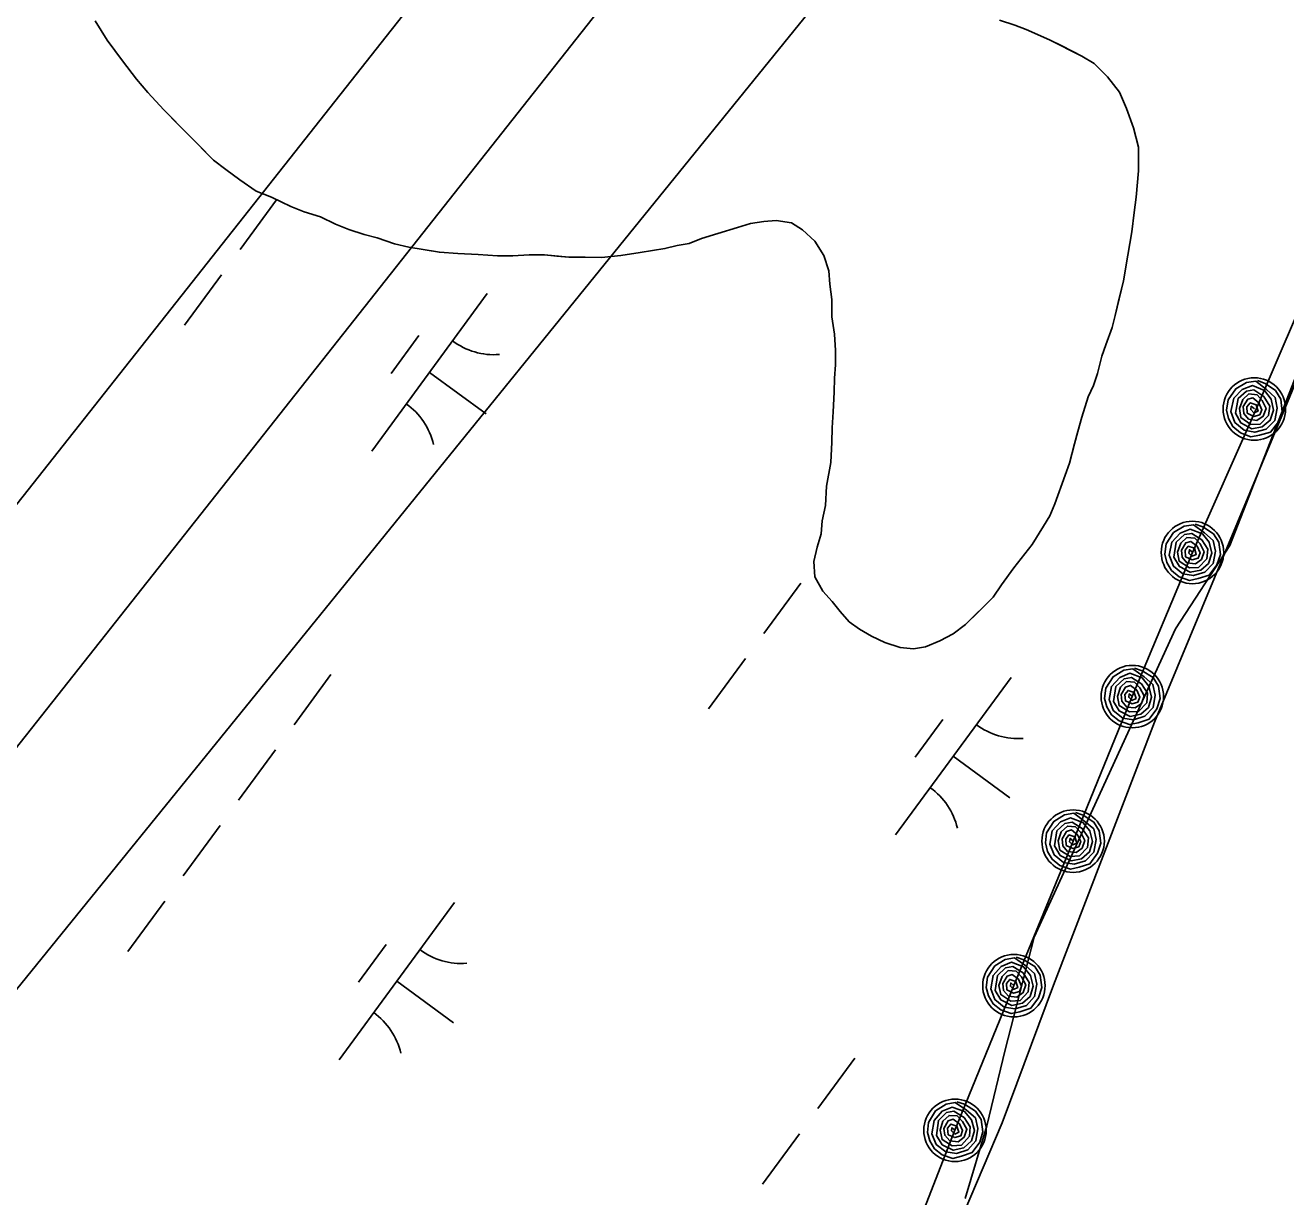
# Model space of a CAD drawing. Extents: x 3905714 to 3926767, y 183354 to 205755.
# Drawn here: x 3918309.3 to 3918632.1, y 197310.4 to 197610.5 of the extents above; entities that cross this region are included whole.
import ezdxf

# ---------------------------------------------------------------- set-up
doc = ezdxf.new("R2010")
doc.units = 0
for name, color, linetype in [('V-RIVR-EDGE', 7, 'Continuous'), ('V-RRAP-FSHR', 7, 'Continuous'), ('V-TOPO-SHOR', 7, 'Continuous'), ('V-UTIL-LINE', 7, 'Continuous'), ('V-WETL-SWMP', 7, 'Continuous')]:
    doc.layers.add(name, color=color, linetype=linetype)

msp = doc.modelspace()

# ---------------------------------------------------------------- linework, layer by layer
at = {"layer": 'V-RIVR-EDGE'}
msp.add_lwpolyline([(3918788.81, 197851.74), (3918758.14, 197782.98), (3918734.91, 197734.66), (3918729.34, 197715.14), (3918720.04, 197670.54), (3918720.97, 197634.3), (3918720.97, 197625.94), (3918720.04, 197612), (3918686.59, 197592.49), (3918673.58, 197581.34), (3918654.07, 197563.68), (3918639.2, 197532.09), (3918617.83, 197477.27), (3918603.89, 197455.9), (3918567.65, 197376.91), (3918560.22, 197348.11), (3918555.57, 197328.59), (3918550, 197310.01)], dxfattribs=at)
at = {"layer": 'V-RRAP-FSHR'}
for points in [[(3918763.2, 197844.17), (3918748.9, 197807.17), (3918732.83, 197770.16), (3918717.73, 197733.12), (3918702.64, 197696.75), (3918687.54, 197659.32), (3918672.45, 197621.99), (3918656.45, 197585.33), (3918640.25, 197548.76), (3918624.57, 197512.18), (3918608.23, 197475.45), (3918592.82, 197438.54), (3918577.66, 197401.52), (3918562.49, 197364.51), (3918547.41, 197327.46), (3918532.86, 197290.2)], [(3918624.86, 197519.46), (3918626.81, 197518.73), (3918629.51, 197516.89), (3918630.84, 197514.67), (3918631.18, 197511.48), (3918630.25, 197508.88), (3918628.2, 197506.27), (3918625.41, 197505.46), (3918623.18, 197505.04), (3918620.52, 197506.06), (3918618.59, 197507.68), (3918617.46, 197509.75), (3918616.98, 197511.92), (3918617.35, 197514.5), (3918619.3, 197517.38), (3918622.05, 197518.98), (3918624.44, 197519.3), (3918627.23, 197517.16), (3918629.41, 197515.14), (3918629.96, 197512.4), (3918629.29, 197509.24), (3918627.11, 197507.04), (3918624.2, 197506.25), (3918621.45, 197506.77), (3918619.1, 197508.77), (3918618.1, 197511.58), (3918618.8, 197514.95), (3918620.97, 197517.18), (3918623.58, 197518.17), (3918626.7, 197516.89), (3918628.38, 197514.7), (3918629.01, 197511.93), (3918628.14, 197509.31), (3918626.11, 197507.61), (3918623.4, 197507.12), (3918620.64, 197508.63), (3918619.24, 197511.1), (3918619.94, 197514.92), (3918622.08, 197516.79), (3918623.96, 197517.08), (3918626.51, 197515.37), (3918628.01, 197512.92), (3918627.7, 197510.49), (3918625.56, 197508.33), (3918623.2, 197508.26), (3918620.63, 197509.98), (3918620.24, 197512.36), (3918621.09, 197514.64), (3918622.71, 197516.06), (3918624.77, 197515.86), (3918626.1, 197514.37), (3918627.1, 197512.3), (3918626.36, 197510.35), (3918624.75, 197509.24), (3918622.59, 197509.56), (3918621.39, 197511.05), (3918621.24, 197512.81), (3918622.43, 197514.68), (3918623.71, 197515.05), (3918625.26, 197513.78), (3918626.01, 197512.01), (3918625.46, 197510.69), (3918623.94, 197510.3), (3918622.26, 197511.14), (3918622.19, 197512.77), (3918623.03, 197513.81), (3918624.58, 197513.25), (3918625.03, 197511.68), (3918623.94, 197511.23), (3918623.15, 197512.06), (3918623.29, 197512.89), (3918624.09, 197512.22)], [(3918608.89, 197482.74), (3918610.85, 197482.05), (3918613.59, 197480.26), (3918614.96, 197478.07), (3918615.37, 197474.89), (3918614.49, 197472.27), (3918612.49, 197469.62), (3918609.72, 197468.75), (3918607.49, 197468.29), (3918604.82, 197469.25), (3918602.85, 197470.84), (3918601.68, 197472.89), (3918601.16, 197475.04), (3918601.48, 197477.63), (3918603.37, 197480.55), (3918606.1, 197482.2), (3918608.47, 197482.57), (3918611.31, 197480.49), (3918613.53, 197478.51), (3918614.13, 197475.79), (3918613.52, 197472.61), (3918611.38, 197470.37), (3918608.48, 197469.52), (3918605.73, 197469.98), (3918603.34, 197471.93), (3918602.29, 197474.73), (3918602.92, 197478.11), (3918605.05, 197480.39), (3918607.64, 197481.43), (3918610.78, 197480.21), (3918612.51, 197478.05), (3918613.19, 197475.29), (3918612.37, 197472.65), (3918610.37, 197470.92), (3918607.67, 197470.37), (3918604.88, 197471.83), (3918603.44, 197474.28), (3918604.06, 197478.11), (3918606.16, 197480.02), (3918608.04, 197480.34), (3918610.62, 197478.69), (3918612.17, 197476.26), (3918611.91, 197473.83), (3918609.81, 197471.63), (3918607.45, 197471.51), (3918604.85, 197473.18), (3918604.41, 197475.55), (3918605.22, 197477.84), (3918606.81, 197479.3), (3918608.87, 197479.14), (3918610.23, 197477.68), (3918611.27, 197475.62), (3918610.57, 197473.66), (3918608.98, 197472.52), (3918606.81, 197472.8), (3918605.59, 197474.26), (3918605.4, 197476.02), (3918606.55, 197477.92), (3918607.82, 197478.3), (3918609.4, 197477.07), (3918610.19, 197475.32), (3918609.66, 197473.98), (3918608.15, 197473.57), (3918606.46, 197474.37), (3918606.35, 197476), (3918607.17, 197477.05), (3918608.73, 197476.53), (3918609.21, 197474.96), (3918608.13, 197474.5), (3918607.33, 197475.31), (3918607.46, 197476.14), (3918608.26, 197475.49)], [(3918593.42, 197445.84), (3918595.38, 197445.16), (3918598.14, 197443.4), (3918599.52, 197441.22), (3918599.96, 197438.04), (3918599.1, 197435.41), (3918597.13, 197432.74), (3918594.36, 197431.86), (3918592.14, 197431.37), (3918589.46, 197432.31), (3918587.48, 197433.88), (3918586.29, 197435.92), (3918585.74, 197438.07), (3918586.05, 197440.67), (3918587.92, 197443.6), (3918590.62, 197445.27), (3918593, 197445.66), (3918595.85, 197443.61), (3918598.09, 197441.65), (3918598.71, 197438.93), (3918598.14, 197435.75), (3918596.01, 197433.49), (3918593.12, 197432.61), (3918590.36, 197433.05), (3918587.96, 197434.98), (3918586.88, 197437.76), (3918587.48, 197441.15), (3918589.59, 197443.45), (3918592.18, 197444.51), (3918595.32, 197443.32), (3918597.07, 197441.18), (3918597.78, 197438.42), (3918596.98, 197435.78), (3918595, 197434.03), (3918592.3, 197433.46), (3918589.5, 197434.89), (3918588.03, 197437.32), (3918588.62, 197441.16), (3918590.71, 197443.09), (3918592.58, 197443.43), (3918595.18, 197441.8), (3918596.75, 197439.38), (3918596.51, 197436.95), (3918594.43, 197434.74), (3918592.07, 197434.6), (3918589.45, 197436.24), (3918589, 197438.6), (3918589.78, 197440.91), (3918591.37, 197442.38), (3918593.42, 197442.23), (3918594.79, 197440.78), (3918595.85, 197438.74), (3918595.17, 197436.77), (3918593.59, 197435.62), (3918591.42, 197435.87), (3918590.18, 197437.33), (3918589.99, 197439.08), (3918591.12, 197440.99), (3918592.38, 197441.39), (3918593.97, 197440.17), (3918594.77, 197438.42), (3918594.26, 197437.08), (3918592.75, 197436.66), (3918591.05, 197437.45), (3918590.93, 197439.08), (3918591.74, 197440.14), (3918593.3, 197439.62), (3918593.8, 197438.06), (3918592.72, 197437.58), (3918591.91, 197438.39), (3918592.04, 197439.23), (3918592.85, 197438.58)], [(3918578.25, 197408.82), (3918580.22, 197408.14), (3918582.98, 197406.38), (3918584.36, 197404.2), (3918584.8, 197401.02), (3918583.94, 197398.4), (3918581.97, 197395.73), (3918579.2, 197394.84), (3918576.98, 197394.36), (3918574.3, 197395.3), (3918572.31, 197396.87), (3918571.13, 197398.9), (3918570.58, 197401.06), (3918570.89, 197403.65), (3918572.75, 197406.58), (3918575.46, 197408.26), (3918577.83, 197408.65), (3918580.69, 197406.59), (3918582.93, 197404.63), (3918583.55, 197401.91), (3918582.97, 197398.73), (3918580.85, 197396.47), (3918577.96, 197395.6), (3918575.2, 197396.04), (3918572.8, 197397.97), (3918571.72, 197400.75), (3918572.32, 197404.14), (3918574.43, 197406.44), (3918577.02, 197407.5), (3918580.16, 197406.3), (3918581.91, 197404.16), (3918582.62, 197401.41), (3918581.82, 197398.76), (3918579.84, 197397.01), (3918577.14, 197396.44), (3918574.34, 197397.87), (3918572.87, 197400.31), (3918573.46, 197404.15), (3918575.55, 197406.07), (3918577.43, 197406.41), (3918580.01, 197404.78), (3918581.59, 197402.37), (3918581.35, 197399.93), (3918579.27, 197397.72), (3918576.91, 197397.58), (3918574.29, 197399.22), (3918573.84, 197401.59), (3918574.62, 197403.89), (3918576.21, 197405.36), (3918578.26, 197405.21), (3918579.63, 197403.77), (3918580.69, 197401.72), (3918580.01, 197399.76), (3918578.43, 197398.6), (3918576.26, 197398.86), (3918575.02, 197400.31), (3918574.83, 197402.07), (3918575.95, 197403.98), (3918577.22, 197404.38), (3918578.81, 197403.16), (3918579.61, 197401.4), (3918579.1, 197400.07), (3918577.59, 197399.64), (3918575.89, 197400.43), (3918575.77, 197402.06), (3918576.58, 197403.12), (3918578.14, 197402.61), (3918578.64, 197401.04), (3918577.56, 197400.57), (3918576.75, 197401.37), (3918576.87, 197402.21), (3918577.68, 197401.56)], [(3918563.09, 197371.81), (3918565.06, 197371.13), (3918567.82, 197369.37), (3918569.2, 197367.19), (3918569.64, 197364), (3918568.78, 197361.38), (3918566.81, 197358.71), (3918564.04, 197357.82), (3918561.82, 197357.34), (3918559.14, 197358.28), (3918557.16, 197359.85), (3918555.96, 197361.89), (3918555.42, 197364.04), (3918555.73, 197366.64), (3918557.59, 197369.57), (3918560.3, 197371.24), (3918562.67, 197371.63), (3918565.53, 197369.58), (3918567.76, 197367.62), (3918568.39, 197364.9), (3918567.81, 197361.72), (3918565.69, 197359.46), (3918562.8, 197358.58), (3918560.04, 197359.02), (3918557.64, 197360.95), (3918556.56, 197363.73), (3918557.16, 197367.12), (3918559.27, 197369.42), (3918561.85, 197370.48), (3918565, 197369.29), (3918566.75, 197367.15), (3918567.46, 197364.39), (3918566.66, 197361.75), (3918564.68, 197360), (3918561.98, 197359.43), (3918559.18, 197360.86), (3918557.71, 197363.29), (3918558.3, 197367.13), (3918560.39, 197369.06), (3918562.26, 197369.4), (3918564.85, 197367.77), (3918566.43, 197365.35), (3918566.19, 197362.92), (3918564.11, 197360.7), (3918561.75, 197360.57), (3918559.13, 197362.21), (3918558.68, 197364.57), (3918559.46, 197366.88), (3918561.04, 197368.35), (3918563.1, 197368.2), (3918564.47, 197366.75), (3918565.53, 197364.71), (3918564.85, 197362.74), (3918563.27, 197361.58), (3918561.1, 197361.84), (3918559.86, 197363.3), (3918559.66, 197365.05), (3918560.79, 197366.96), (3918562.06, 197367.36), (3918563.65, 197366.14), (3918564.45, 197364.39), (3918563.93, 197363.05), (3918562.43, 197362.62), (3918560.73, 197363.42), (3918560.61, 197365.05), (3918561.42, 197366.11), (3918562.98, 197365.59), (3918563.48, 197364.03), (3918562.4, 197363.55), (3918561.59, 197364.36), (3918561.71, 197365.2), (3918562.52, 197364.55)], [(3918547.9, 197334.77), (3918549.87, 197334.12), (3918552.66, 197332.4), (3918554.08, 197330.25), (3918554.56, 197327.07), (3918553.75, 197324.44), (3918551.82, 197321.74), (3918549.07, 197320.8), (3918546.85, 197320.28), (3918544.16, 197321.18), (3918542.15, 197322.72), (3918540.93, 197324.74), (3918540.35, 197326.88), (3918540.61, 197329.48), (3918542.43, 197332.44), (3918545.11, 197334.16), (3918547.48, 197334.58), (3918550.37, 197332.58), (3918552.63, 197330.65), (3918553.3, 197327.94), (3918552.78, 197324.76), (3918550.69, 197322.46), (3918547.82, 197321.54), (3918545.05, 197321.93), (3918542.62, 197323.83), (3918541.5, 197326.59), (3918542.04, 197329.99), (3918544.11, 197332.32), (3918546.68, 197333.42), (3918549.85, 197332.28), (3918551.63, 197330.17), (3918552.38, 197327.42), (3918551.62, 197324.77), (3918549.67, 197322.99), (3918546.98, 197322.37), (3918544.16, 197323.76), (3918542.65, 197326.17), (3918543.18, 197330.01), (3918545.23, 197331.98), (3918547.11, 197332.34), (3918549.72, 197330.76), (3918551.33, 197328.37), (3918551.13, 197325.93), (3918549.09, 197323.68), (3918546.73, 197323.51), (3918544.09, 197325.1), (3918543.6, 197327.46), (3918544.34, 197329.78), (3918545.9, 197331.27), (3918547.96, 197331.16), (3918549.35, 197329.74), (3918550.45, 197327.71), (3918549.8, 197325.73), (3918548.24, 197324.55), (3918546.06, 197324.77), (3918544.8, 197326.21), (3918544.58, 197327.96), (3918545.68, 197329.89), (3918546.94, 197330.3), (3918548.54, 197329.11), (3918549.37, 197327.37), (3918548.88, 197326.03), (3918547.38, 197325.58), (3918545.67, 197326.34), (3918545.52, 197327.97), (3918546.32, 197329.04), (3918547.89, 197328.55), (3918548.41, 197327), (3918547.34, 197326.5), (3918546.52, 197327.3), (3918546.62, 197328.13), (3918547.44, 197327.5)]]:
    msp.add_lwpolyline(points, dxfattribs=at)
for centre in [(3918624.06, 197512.18), (3918608.23, 197475.45), (3918592.82, 197438.54), (3918577.66, 197401.52), (3918562.5, 197364.51), (3918547.42, 197327.46)]:
    msp.add_circle(centre, 8, dxfattribs=at)
at = {"layer": 'V-TOPO-SHOR'}
for points in [[(3918327.18, 197611.6), (3918330.28, 197606.62), (3918334.17, 197601.38), (3918337.8, 197596.65), (3918340.65, 197593.24), (3918344.81, 197588.78), (3918348.7, 197584.84), (3918353.63, 197579.85), (3918357.53, 197575.91), (3918360.65, 197573.54), (3918364.29, 197570.9), (3918368.45, 197568.01), (3918372.36, 197566.42), (3918377.31, 197564.04), (3918380.7, 197562.71), (3918384.87, 197561.38), (3918388.77, 197559.53), (3918392.16, 197558.2), (3918396.07, 197556.88), (3918399.46, 197556.07), (3918403.89, 197554.48), (3918407.54, 197553.68), (3918410.67, 197553.13), (3918415.37, 197552.32), (3918420.07, 197552.03), (3918425.29, 197551.74), (3918430.25, 197551.45), (3918434.17, 197551.43), (3918438.35, 197551.67), (3918442.27, 197551.64), (3918445.4, 197551.36), (3918448.53, 197551.08), (3918452.71, 197551.06), (3918456.89, 197551.03), (3918461.85, 197551.53), (3918466.82, 197552.28), (3918469.96, 197552.79), (3918473.1, 197553.29), (3918476.23, 197554.06), (3918479.37, 197554.56), (3918482.51, 197555.85), (3918486.7, 197557.13), (3918491.67, 197558.67), (3918495.07, 197559.69), (3918498.47, 197560.19), (3918501.6, 197560.43), (3918505.52, 197559.89), (3918508.38, 197558.04), (3918511.5, 197555.15), (3918513.83, 197551.48), (3918515.11, 197547.56)], [(3918515.11, 197547.56), (3918515.35, 197544.16), (3918515.85, 197540.24), (3918515.83, 197535.8), (3918516.58, 197531.36), (3918516.82, 197527.18), (3918516.8, 197523.52), (3918516.52, 197520.13), (3918516.5, 197516.47), (3918516.21, 197511.51), (3918515.92, 197507.33), (3918515.9, 197503.68), (3918515.61, 197498.46), (3918514.53, 197492.45), (3918514.24, 197487.49), (3918513.43, 197483.58), (3918513.15, 197480.19), (3918512.08, 197476.8), (3918511.28, 197473.15), (3918511.52, 197469.23), (3918513.59, 197465.56), (3918515.92, 197462.93), (3918518, 197460.31), (3918520.33, 197457.68), (3918522.93, 197455.84), (3918526.05, 197453.99), (3918529.44, 197452.41), (3918533.35, 197451.08), (3918536.75, 197450.8), (3918539.88, 197451.3), (3918543.55, 197452.85), (3918546.95, 197454.65), (3918550.1, 197456.99), (3918553.52, 197460.36), (3918557.19, 197464), (3918559.3, 197467.12), (3918562.46, 197471.54), (3918567.2, 197477.52), (3918570.1, 197482.2), (3918571.68, 197484.81), (3918573, 197487.93), (3918575.66, 197495.23), (3918576.72, 197498.36), (3918578.06, 197503.31), (3918578.86, 197506.44), (3918579.93, 197510.09), (3918581.52, 197515.31), (3918582.85, 197518.17), (3918583.91, 197521.3), (3918584.98, 197525.73), (3918586.04, 197528.6), (3918587.63, 197533.03), (3918588.43, 197536.16), (3918589.5, 197540.59), (3918590.58, 197545.03), (3918591.66, 197551.55), (3918592.74, 197557.55), (3918593.29, 197562.51), (3918593.84, 197566.43), (3918594.4, 197573.21), (3918594.43, 197579.22), (3918593.16, 197584.19), (3918591.36, 197589.16), (3918589.55, 197593.35), (3918586.44, 197597.29), (3918583.07, 197600.7), (3918579.94, 197602.55), (3918574.74, 197605.19), (3918571.61, 197606.77), (3918565.62, 197609.42), (3918562.75, 197610.48), (3918558.84, 197611.81)], [(3918572.61, 197364.6), (3918598.5, 197432), (3918631.96, 197512.46), (3918656.66, 197572.99)], [(3918549.75, 197306.48), (3918559.5, 197329.37), (3918572.61, 197364.6)]]:
    msp.add_lwpolyline(points, dxfattribs=at)
at = {"layer": 'V-UTIL-LINE'}
for points in [[(3920382.72, 200123.13), (3919431.34, 198911.04), (3917639.74, 196643.01), (3912670.96, 189304.15), (3911629.35, 187953.28)], [(3917520.12, 196733.21), (3917669.62, 196618.74), (3919457.38, 198881.61), (3920417.08, 200095.51)], [(3920481.64, 200045.37), (3917672.78, 196581.37), (3917218.41, 196910.18)]]:
    msp.add_lwpolyline(points, dxfattribs=at)
at = {"layer": 'V-WETL-SWMP'}
for p, q in [((3918330.28, 197606.62), (3918327.18, 197611.6)), ((3918562.75, 197610.48), (3918565.62, 197609.42)), ((3918565.62, 197609.42), (3918571.61, 197606.78)), ((3918334.17, 197601.38), (3918330.28, 197606.62)), ((3918571.61, 197606.78), (3918579.94, 197602.55)), ((3918579.94, 197602.55), (3918583.07, 197600.7)), ((3918337.8, 197596.65), (3918334.17, 197601.38)), ((3918583.07, 197600.7), (3918586.44, 197597.29)), ((3918340.65, 197593.24), (3918337.8, 197596.65)), ((3918586.44, 197597.29), (3918589.55, 197593.35)), ((3918344.81, 197588.78), (3918340.65, 197593.24)), ((3918589.55, 197593.35), (3918591.36, 197589.16)), ((3918357.53, 197575.9), (3918344.81, 197588.78)), ((3918591.36, 197589.16), (3918593.16, 197584.19)), ((3918593.16, 197584.19), (3918594.43, 197579.22)), ((3918594.43, 197579.22), (3918594.4, 197573.21)), ((3918360.65, 197573.54), (3918357.53, 197575.9)), ((3918364.29, 197570.9), (3918360.65, 197573.54)), ((3918368.45, 197568.01), (3918364.29, 197570.9)), ((3918594.4, 197573.21), (3918593.84, 197566.42)), ((3918631.96, 197512.45), (3918656.66, 197572.99)), ((3918372.36, 197566.42), (3918368.45, 197568.01)), ((3918373.65, 197565.8), (3918364.3, 197553.03)), ((3918377.31, 197564.04), (3918372.36, 197566.42)), ((3918380.7, 197562.71), (3918377.31, 197564.04)), ((3918593.84, 197566.42), (3918593.29, 197562.51)), ((3918384.87, 197561.38), (3918380.7, 197562.71)), ((3918388.77, 197559.53), (3918384.87, 197561.38)), ((3918501.61, 197560.44), (3918498.47, 197560.19)), ((3918505.52, 197559.89), (3918501.61, 197560.44)), ((3918593.29, 197562.51), (3918592.74, 197557.55)), ((3918392.16, 197558.2), (3918388.77, 197559.53)), ((3918396.07, 197556.87), (3918392.16, 197558.2)), ((3918491.67, 197558.67), (3918486.7, 197557.13)), ((3918495.07, 197559.69), (3918491.67, 197558.67)), ((3918498.47, 197560.19), (3918495.07, 197559.69)), ((3918508.38, 197558.04), (3918505.52, 197559.89)), ((3918511.5, 197555.15), (3918508.38, 197558.04)), ((3918592.74, 197557.55), (3918591.66, 197551.55)), ((3918399.46, 197556.07), (3918396.07, 197556.87)), ((3918403.89, 197554.48), (3918399.46, 197556.07)), ((3918407.54, 197553.67), (3918403.89, 197554.48)), ((3918476.23, 197554.05), (3918473.1, 197553.29)), ((3918479.37, 197554.56), (3918476.23, 197554.05)), ((3918482.51, 197555.85), (3918479.37, 197554.56)), ((3918486.7, 197557.13), (3918482.51, 197555.85)), ((3918513.83, 197551.48), (3918511.5, 197555.15)), ((3918415.37, 197552.32), (3918407.54, 197553.67)), ((3918420.07, 197552.03), (3918415.37, 197552.32)), ((3918425.29, 197551.74), (3918420.07, 197552.03)), ((3918430.25, 197551.45), (3918425.29, 197551.74)), ((3918434.17, 197551.43), (3918430.25, 197551.45)), ((3918438.35, 197551.66), (3918434.17, 197551.43)), ((3918442.27, 197551.64), (3918438.35, 197551.66)), ((3918448.53, 197551.08), (3918442.27, 197551.64)), ((3918456.89, 197551.03), (3918448.53, 197551.08)), ((3918461.85, 197551.53), (3918456.89, 197551.03)), ((3918466.82, 197552.28), (3918461.85, 197551.53)), ((3918473.1, 197553.29), (3918466.82, 197552.28)), ((3918515.11, 197547.56), (3918513.83, 197551.48)), ((3918591.66, 197551.55), (3918590.58, 197545.03)), ((3918515.35, 197544.16), (3918515.11, 197547.56)), ((3918359.57, 197546.58), (3918350.11, 197533.67)), ((3918590.58, 197545.03), (3918588.44, 197536.16)), ((3918427.58, 197541.75), (3918398.03, 197501.41)), ((3918515.85, 197540.24), (3918515.35, 197544.16)), ((3918515.83, 197535.8), (3918515.85, 197540.24)), ((3918516.58, 197531.36), (3918515.83, 197535.8)), ((3918588.44, 197536.16), (3918587.63, 197533.03)), ((3918516.82, 197527.18), (3918516.58, 197531.36)), ((3918587.63, 197533.03), (3918586.04, 197528.6)), ((3918410.13, 197530.98), (3918403.03, 197521.3)), ((3918586.04, 197528.6), (3918584.98, 197525.73)), ((3918516.8, 197523.52), (3918516.82, 197527.18)), ((3918584.98, 197525.73), (3918583.91, 197521.3)), ((3918516.52, 197520.13), (3918516.8, 197523.52)), ((3918412.8, 197521.58), (3918427.32, 197510.94)), ((3918516.5, 197516.47), (3918516.52, 197520.13)), ((3918583.91, 197521.3), (3918582.85, 197518.17)), ((3918516.21, 197511.51), (3918516.5, 197516.47)), ((3918581.52, 197515.31), (3918579.93, 197510.09)), ((3918582.85, 197518.17), (3918581.52, 197515.31)), ((3918598.5, 197432), (3918631.96, 197512.45)), ((3918515.92, 197507.33), (3918516.21, 197511.51)), ((3918579.93, 197510.09), (3918578.86, 197506.44)), ((3918515.9, 197503.68), (3918515.92, 197507.33)), ((3918578.86, 197506.44), (3918578.06, 197503.31)), ((3918515.61, 197498.46), (3918515.9, 197503.68)), ((3918578.06, 197503.31), (3918576.72, 197498.36)), ((3918514.53, 197492.46), (3918515.61, 197498.46)), ((3918576.72, 197498.36), (3918575.66, 197495.23)), ((3918575.66, 197495.23), (3918573, 197487.93)), ((3918514.24, 197487.49), (3918514.53, 197492.46)), ((3918513.43, 197483.58), (3918514.24, 197487.49)), ((3918573, 197487.93), (3918571.68, 197484.81)), ((3918513.15, 197480.19), (3918513.43, 197483.58)), ((3918571.68, 197484.81), (3918570.1, 197482.2)), ((3918512.08, 197476.8), (3918513.15, 197480.19)), ((3918570.1, 197482.2), (3918567.2, 197477.52)), ((3918511.28, 197473.15), (3918512.08, 197476.8)), ((3918567.2, 197477.52), (3918562.46, 197471.54)), ((3918511.52, 197469.23), (3918511.28, 197473.15)), ((3918562.46, 197471.54), (3918559.3, 197467.12)), ((3918507.93, 197467.63), (3918498.48, 197454.73)), ((3918513.59, 197465.56), (3918511.52, 197469.23)), ((3918559.3, 197467.12), (3918557.19, 197464)), ((3918515.92, 197462.93), (3918513.59, 197465.56)), ((3918557.19, 197464), (3918550.1, 197456.99)), ((3918518, 197460.31), (3918515.92, 197462.93)), ((3918520.33, 197457.68), (3918518, 197460.31)), ((3918522.93, 197455.84), (3918520.33, 197457.68)), ((3918526.06, 197453.99), (3918522.93, 197455.84)), ((3918529.44, 197452.41), (3918526.06, 197453.99)), ((3918546.95, 197454.65), (3918543.55, 197452.85)), ((3918550.1, 197456.99), (3918546.95, 197454.65)), ((3918533.35, 197451.08), (3918529.44, 197452.41)), ((3918536.75, 197450.8), (3918533.35, 197451.08)), ((3918539.88, 197451.3), (3918536.75, 197450.8)), ((3918543.55, 197452.85), (3918539.88, 197451.3)), ((3918493.75, 197448.27), (3918484.29, 197435.37)), ((3918387.59, 197444.23), (3918378.13, 197431.33)), ((3918561.76, 197443.44), (3918532.21, 197403.11)), ((3918544.3, 197432.67), (3918537.21, 197422.99)), ((3918572.61, 197364.6), (3918598.5, 197432)), ((3918373.4, 197424.87), (3918363.95, 197411.97)), ((3918546.98, 197423.27), (3918561.5, 197412.64)), ((3918359.22, 197405.51), (3918349.76, 197392.61)), ((3918345.03, 197386.15), (3918335.58, 197373.25)), ((3918419.22, 197385.82), (3918389.67, 197345.49)), ((3918401.77, 197375.06), (3918394.67, 197365.38)), ((3918404.44, 197365.66), (3918418.96, 197355.02)), ((3918559.5, 197329.37), (3918572.61, 197364.6)), ((3918521.77, 197345.93), (3918512.31, 197333.02)), ((3918549.75, 197306.48), (3918559.5, 197329.37)), ((3918507.58, 197326.57), (3918498.13, 197313.66))]:
    msp.add_line(p, q, dxfattribs=at)
for centre, start, end in [((3918429.32, 197543.72), 233, 274.5436), ((3918396.67, 197499.16), 13, 54.5436), ((3918563.5, 197445.41), 233, 274.5436), ((3918530.85, 197400.85), 13, 54.5436), ((3918420.96, 197387.8), 233, 274.5436), ((3918388.31, 197343.24), 13, 54.5436)]:
    msp.add_arc(centre, 17.62, start, end, dxfattribs=at)

doc.saveas('drawing.dxf')
